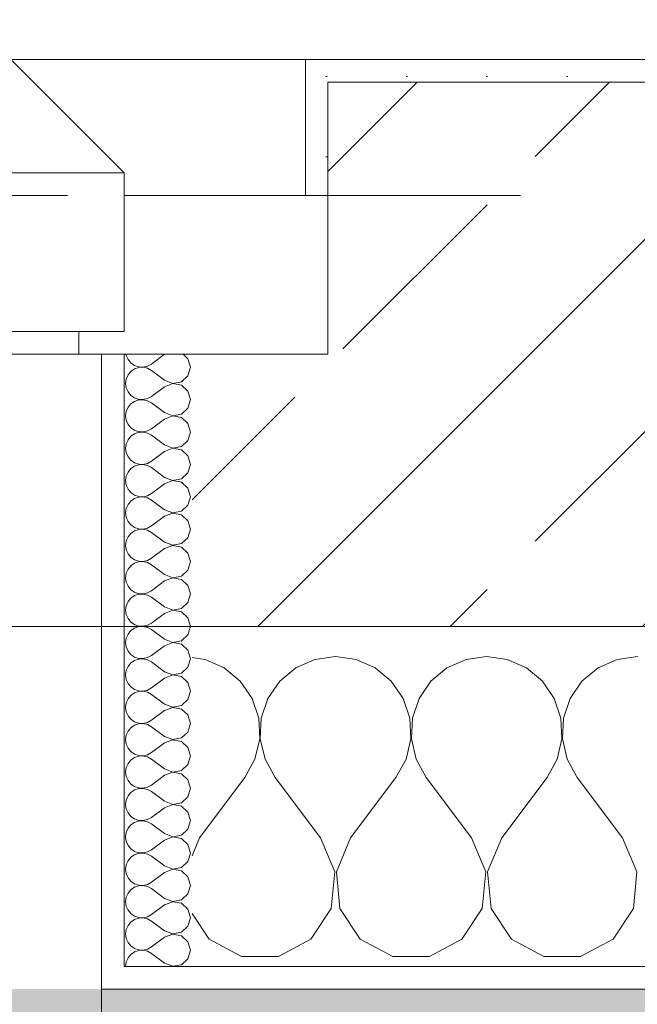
# Model space of a CAD drawing. Header units: metres. Extents: x -3.6 to 90.7, y -11.1 to 18.
# Tile 607 of 656: x 60.994 to 61.266, y -0.162 to 0.273. Entities that reach past the tile are written whole.
import ezdxf

# ---------------------------------------------------------------- set-up
doc = ezdxf.new("R2010")
doc.units = ezdxf.units.M
doc.header["$MEASUREMENT"] = 0
doc.linetypes.add('Strichlinie eng', pattern=[0.115, 0.075, -0.04])
doc.linetypes.add('Untersicht', pattern=[0.1, 0.075, -0.025])
for name, color, linetype in [('152 - Bemaßung_ Beschriftung.Ausbau', 7, 'Continuous'), ('302 - Elemente.Schraffur', 7, 'Continuous'), ('603 - Struktur.Bodenplatte_ Decke Roh', 7, 'Continuous'), ('604 - Struktur.Wand Aussen', 7, 'Continuous'), ('650 - Abdeckung.Fußboden Aufbau', 7, 'Continuous'), ('Neubau_653 - Abdeckung.TB Verkofferung', 7, 'Continuous')]:
    doc.layers.add(name, color=color, linetype=linetype)
doc.styles.add('ERSTELLTER_STIL_2', font='txt')
doc.dimstyles.new('ERSTELLTER_STIL__1', dxfattribs={"dimtxt": 0.1, "dimasz": 0.0532, "dimexe": 0.18, "dimexo": 0.0625, "dimgap": 0, "dimtad": 1, "dimzin": 0, "dimdsep": 46, "dimtxsty": 'ERSTELLTER_STIL_2', "dimblk": 'ARROWHEAD_2', "dimblk1": 'ARROWHEAD_2', "dimblk2": 'ARROWHEAD_2', "dimcen": 0.09, "dimse1": 1, "dimse2": 1, "dimclrd": 7, "dimclre": 7, "dimclrt": 7, "dimazin": 0, "dimtfac": 1, "dimtdec": 4, "dimtmove": 0, "dimatfit": 3, "dimfxl": 1, "dimtolj": 1, "dimtzin": 0, "dimarcsym": 0})
doc.dimstyles.new('ERSTELLTER_STIL__2', dxfattribs={"dimtxt": 0.1, "dimasz": 0.0532, "dimexe": 0.18, "dimexo": 0.0625, "dimgap": 0, "dimtad": 1, "dimzin": 0, "dimdsep": 46, "dimtxsty": 'ERSTELLTER_STIL_2', "dimblk": 'ARROWHEAD_2', "dimblk1": 'ARROWHEAD_2', "dimblk2": 'ARROWHEAD_2', "dimcen": 0.09, "dimse1": 1, "dimse2": 1, "dimclrd": 7, "dimclre": 7, "dimclrt": 7, "dimazin": 0, "dimtfac": 1, "dimtdec": 4, "dimtmove": 2, "dimatfit": 3, "dimfxl": 1, "dimtolj": 1, "dimtzin": 0, "dimarcsym": 0})
doc.dimstyles.new('ERSTELLTER_STIL__3', dxfattribs={"dimtxt": 0.1, "dimasz": 0.0532, "dimexe": 0.18, "dimexo": 0.0625, "dimgap": 0, "dimtad": 1, "dimtih": 1, "dimtoh": 1, "dimzin": 0, "dimdsep": 46, "dimtxsty": 'ERSTELLTER_STIL_2', "dimblk": 'ARROWHEAD_2', "dimblk1": 'ARROWHEAD_2', "dimblk2": 'ARROWHEAD_2', "dimcen": 0.09, "dimse1": 1, "dimse2": 1, "dimclrd": 7, "dimclre": 7, "dimclrt": 7, "dimazin": 0, "dimtfac": 1, "dimtdec": 4, "dimtmove": 0, "dimatfit": 3, "dimfxl": 1, "dimtolj": 1, "dimtzin": 0, "dimarcsym": 0})
pattern_1 = [(0, (0, 0), (0, 0.08660254), [0, -0.05]), (0, (0.025, 0.0433), (0, 0.08660254), [0, -0.05])]
pattern_2 = [(45, (0, 0), (-0.01767767, 0.01767767), [0, -0.025])]

# ---------------------------------------------------------------- blocks, each defined once
blk = doc.blocks.new('*X89')
at = {"layer": '604 - Struktur.Wand Aussen', "color": 7, "linetype": 'Continuous', "lineweight": 5}
for p, q in [((61.13333, -0.00833), (61.12422, -0.0096)), ((61.14244, -0.0096), (61.13333, -0.00833)), ((61.2, -0.00833), (61.19089, -0.0096)), ((61.20911, -0.0096), (61.2, -0.00833)), ((61.26667, -0.00833), (61.25756, -0.0096)), ((61.07578, -0.0096), (61.07, -0.0088)), ((61.08419, -0.01331), (61.07578, -0.0096)), ((61.12422, -0.0096), (61.11581, -0.01331)), ((61.15086, -0.01331), (61.14244, -0.0096)), ((61.19089, -0.0096), (61.18248, -0.01331)), ((61.21752, -0.01331), (61.20911, -0.0096)), ((61.25756, -0.0096), (61.24914, -0.01331)), ((61.09127, -0.01918), (61.08419, -0.01331)), ((61.11581, -0.01331), (61.10873, -0.01918)), ((61.15794, -0.01918), (61.15086, -0.01331)), ((61.18248, -0.01331), (61.17539, -0.01918)), ((61.22461, -0.01918), (61.21752, -0.01331)), ((61.24914, -0.01331), (61.24206, -0.01918)), ((61.09648, -0.02676), (61.09127, -0.01918)), ((61.10873, -0.01918), (61.10352, -0.02676)), ((61.16315, -0.02676), (61.15794, -0.01918)), ((61.17539, -0.01918), (61.17019, -0.02676)), ((61.22981, -0.02676), (61.22461, -0.01918)), ((61.24206, -0.01918), (61.23685, -0.02676)), ((61.09942, -0.03547), (61.09648, -0.02676)), ((61.10352, -0.02676), (61.10058, -0.03547)), ((61.16609, -0.03547), (61.16315, -0.02676)), ((61.17019, -0.02676), (61.16725, -0.03547)), ((61.23275, -0.03547), (61.22981, -0.02676)), ((61.23685, -0.02676), (61.23391, -0.03547)), ((61.09987, -0.04466), (61.09942, -0.03547)), ((61.10058, -0.03547), (61.10013, -0.04466)), ((61.16653, -0.04466), (61.16609, -0.03547)), ((61.16725, -0.03547), (61.1668, -0.04466)), ((61.2332, -0.04466), (61.23275, -0.03547)), ((61.23391, -0.03547), (61.23347, -0.04466)), ((61.09778, -0.05362), (61.09987, -0.04466)), ((61.10013, -0.04466), (61.10222, -0.05362)), ((61.16445, -0.05362), (61.16653, -0.04466)), ((61.1668, -0.04466), (61.16888, -0.05362)), ((61.23112, -0.05362), (61.2332, -0.04466)), ((61.23347, -0.04466), (61.23555, -0.05362)), ((61.09333, -0.06167), (61.09778, -0.05362)), ((61.10222, -0.05362), (61.10667, -0.06167)), ((61.16, -0.06167), (61.16445, -0.05362)), ((61.16888, -0.05362), (61.17333, -0.06167)), ((61.22667, -0.06167), (61.23112, -0.05362)), ((61.23555, -0.05362), (61.24, -0.06167)), ((61.07333, -0.08833), (61.09333, -0.06167)), ((61.12667, -0.08833), (61.10667, -0.06167)), ((61.14, -0.08833), (61.16, -0.06167)), ((61.19333, -0.08833), (61.17333, -0.06167)), ((61.20667, -0.08833), (61.22667, -0.06167)), ((61.26, -0.08833), (61.24, -0.06167)), ((61.07333, -0.08833), (61.07, -0.09627)), ((61.13295, -0.1033), (61.12667, -0.08833)), ((61.14, -0.08833), (61.13371, -0.1033)), ((61.19962, -0.1033), (61.19333, -0.08833)), ((61.20667, -0.08833), (61.20038, -0.1033)), ((61.26629, -0.1033), (61.26, -0.08833)), ((61.13142, -0.11947), (61.13295, -0.1033)), ((61.13371, -0.1033), (61.13525, -0.11947)), ((61.19808, -0.11947), (61.19962, -0.1033)), ((61.20038, -0.1033), (61.20192, -0.11947)), ((61.26475, -0.11947), (61.26629, -0.1033)), ((61.07, -0.1216), (61.07757, -0.13299)), ((61.12243, -0.13299), (61.13142, -0.11947)), ((61.13525, -0.11947), (61.14424, -0.13299)), ((61.1891, -0.13299), (61.19808, -0.11947)), ((61.20192, -0.11947), (61.2109, -0.13299)), ((61.25576, -0.13299), (61.26475, -0.11947)), ((61.07757, -0.13299), (61.09188, -0.14066)), ((61.10812, -0.14066), (61.12243, -0.13299)), ((61.14424, -0.13299), (61.15855, -0.14066)), ((61.17479, -0.14066), (61.1891, -0.13299)), ((61.2109, -0.13299), (61.22521, -0.14066)), ((61.24145, -0.14066), (61.25576, -0.13299)), ((61.09188, -0.14066), (61.10812, -0.14066)), ((61.15855, -0.14066), (61.17479, -0.14066)), ((61.22521, -0.14066), (61.24145, -0.14066))]:
    blk.add_line(p, q, dxfattribs=at)
blk = doc.blocks.new('*X116')
at = {"layer": '604 - Struktur.Wand Aussen', "color": 7, "linetype": 'Continuous', "lineweight": 5}
for p, q in [((61.04091, 0.125), (61.04099, 0.12448)), ((61.04099, 0.12448), (61.04178, 0.12267)), ((61.04178, 0.12267), (61.04304, 0.12116)), ((61.05786, 0.125), (61.05214, 0.12071)), ((61.06822, 0.12304), (61.06608, 0.125)), ((61.06929, 0.11929), (61.06822, 0.12304)), ((61.04304, 0.11742), (61.04178, 0.1159)), ((61.04304, 0.12116), (61.04466, 0.12004)), ((61.04466, 0.11853), (61.04304, 0.11742)), ((61.04466, 0.12004), (61.04653, 0.11941)), ((61.04653, 0.11916), (61.04466, 0.11853)), ((61.04653, 0.11941), (61.0485, 0.11931)), ((61.0485, 0.11926), (61.04653, 0.11916)), ((61.0485, 0.11931), (61.05042, 0.11976)), ((61.05042, 0.11881), (61.0485, 0.11926)), ((61.05042, 0.11976), (61.05214, 0.12071)), ((61.05214, 0.11786), (61.05042, 0.11881)), ((61.05786, 0.11357), (61.05214, 0.11786)), ((61.06822, 0.11553), (61.06929, 0.11929)), ((61.04099, 0.11409), (61.04071, 0.11214)), ((61.04178, 0.1159), (61.04099, 0.11409)), ((61.05786, 0.11357), (61.0615, 0.11217)), ((61.06534, 0.1129), (61.06822, 0.11553)), ((61.04071, 0.11214), (61.04099, 0.11019)), ((61.04099, 0.11019), (61.04178, 0.10839)), ((61.05786, 0.11071), (61.05214, 0.10643)), ((61.0615, 0.11211), (61.05786, 0.11071)), ((61.0615, 0.11217), (61.06534, 0.1129)), ((61.06534, 0.11139), (61.0615, 0.11211)), ((61.06822, 0.10876), (61.06534, 0.11139)), ((61.06929, 0.105), (61.06822, 0.10876)), ((61.04178, 0.10839), (61.04304, 0.10687)), ((61.04304, 0.10687), (61.04466, 0.10575)), ((61.04466, 0.10425), (61.04304, 0.10313)), ((61.04466, 0.10575), (61.04653, 0.10512)), ((61.04653, 0.10488), (61.04466, 0.10425)), ((61.04653, 0.10512), (61.0485, 0.10503)), ((61.0485, 0.10497), (61.04653, 0.10488)), ((61.0485, 0.10503), (61.05042, 0.10547)), ((61.05042, 0.10453), (61.0485, 0.10497)), ((61.05042, 0.10547), (61.05214, 0.10643)), ((61.05214, 0.10357), (61.05042, 0.10453)), ((61.06822, 0.10124), (61.06929, 0.105)), ((61.04178, 0.10161), (61.04099, 0.09981)), ((61.04304, 0.10313), (61.04178, 0.10161)), ((61.05786, 0.09929), (61.05214, 0.10357)), ((61.06534, 0.09861), (61.06822, 0.10124)), ((61.04099, 0.09981), (61.04071, 0.09786)), ((61.04071, 0.09786), (61.04099, 0.09591)), ((61.04099, 0.09591), (61.04178, 0.0941)), ((61.05786, 0.09643), (61.05214, 0.09214)), ((61.05786, 0.09929), (61.0615, 0.09789)), ((61.0615, 0.09783), (61.05786, 0.09643)), ((61.0615, 0.09789), (61.06534, 0.09861)), ((61.06534, 0.0971), (61.0615, 0.09783)), ((61.06822, 0.09447), (61.06534, 0.0971)), ((61.04178, 0.0941), (61.04304, 0.09258)), ((61.04304, 0.09258), (61.04466, 0.09147)), ((61.04466, 0.09147), (61.04653, 0.09084)), ((61.05042, 0.09119), (61.05214, 0.09214)), ((61.06929, 0.09071), (61.06822, 0.09447)), ((61.04178, 0.08733), (61.04099, 0.08552)), ((61.04304, 0.08884), (61.04178, 0.08733)), ((61.04466, 0.08996), (61.04304, 0.08884)), ((61.04653, 0.09059), (61.04466, 0.08996)), ((61.04653, 0.09084), (61.0485, 0.09074)), ((61.0485, 0.09069), (61.04653, 0.09059)), ((61.0485, 0.09074), (61.05042, 0.09119)), ((61.05042, 0.09024), (61.0485, 0.09069)), ((61.05214, 0.08929), (61.05042, 0.09024)), ((61.05786, 0.085), (61.05214, 0.08929)), ((61.06534, 0.08433), (61.06822, 0.08696)), ((61.06822, 0.08696), (61.06929, 0.09071)), ((61.04099, 0.08552), (61.04071, 0.08357)), ((61.04071, 0.08357), (61.04099, 0.08162)), ((61.05786, 0.085), (61.0615, 0.0836)), ((61.0615, 0.08354), (61.05786, 0.08214)), ((61.0615, 0.0836), (61.06534, 0.08433)), ((61.06534, 0.08282), (61.0615, 0.08354)), ((61.06822, 0.08018), (61.06534, 0.08282)), ((61.04099, 0.08162), (61.04178, 0.07982)), ((61.04178, 0.07982), (61.04304, 0.0783)), ((61.04304, 0.0783), (61.04466, 0.07718)), ((61.05786, 0.08214), (61.05214, 0.07786)), ((61.06929, 0.07643), (61.06822, 0.08018)), ((61.04304, 0.07456), (61.04178, 0.07304)), ((61.04466, 0.07567), (61.04304, 0.07456)), ((61.04466, 0.07718), (61.04653, 0.07655)), ((61.04653, 0.0763), (61.04466, 0.07567)), ((61.04653, 0.07655), (61.0485, 0.07646)), ((61.0485, 0.0764), (61.04653, 0.0763)), ((61.0485, 0.07646), (61.05042, 0.0769)), ((61.05042, 0.07595), (61.0485, 0.0764)), ((61.05042, 0.0769), (61.05214, 0.07786)), ((61.05214, 0.075), (61.05042, 0.07595)), ((61.05786, 0.07071), (61.05214, 0.075)), ((61.06822, 0.07267), (61.06929, 0.07643)), ((61.04099, 0.07124), (61.04071, 0.06929)), ((61.04178, 0.07304), (61.04099, 0.07124)), ((61.05786, 0.07071), (61.0615, 0.06931)), ((61.0615, 0.06931), (61.06534, 0.07004)), ((61.06534, 0.07004), (61.06822, 0.07267)), ((61.04071, 0.06929), (61.04099, 0.06733)), ((61.04099, 0.06733), (61.04178, 0.06553)), ((61.04178, 0.06553), (61.04304, 0.06401)), ((61.05786, 0.06786), (61.05214, 0.06357)), ((61.0615, 0.06926), (61.05786, 0.06786)), ((61.06534, 0.06853), (61.0615, 0.06926)), ((61.06822, 0.0659), (61.06534, 0.06853)), ((61.06929, 0.06214), (61.06822, 0.0659)), ((61.04304, 0.06401), (61.04466, 0.0629)), ((61.04466, 0.06139), (61.04304, 0.06027)), ((61.04466, 0.0629), (61.04653, 0.06227)), ((61.04653, 0.06202), (61.04466, 0.06139)), ((61.04653, 0.06227), (61.0485, 0.06217)), ((61.0485, 0.06211), (61.04653, 0.06202)), ((61.0485, 0.06217), (61.05042, 0.06262)), ((61.05042, 0.06167), (61.0485, 0.06211)), ((61.05042, 0.06262), (61.05214, 0.06357)), ((61.05214, 0.06071), (61.05042, 0.06167)), ((61.06822, 0.05839), (61.06929, 0.06214)), ((61.04099, 0.05695), (61.04071, 0.055)), ((61.04178, 0.05876), (61.04099, 0.05695)), ((61.04304, 0.06027), (61.04178, 0.05876)), ((61.05786, 0.05643), (61.05214, 0.06071)), ((61.06534, 0.05575), (61.06822, 0.05839)), ((61.04071, 0.055), (61.04099, 0.05305)), ((61.04099, 0.05305), (61.04178, 0.05124)), ((61.05786, 0.05357), (61.05214, 0.04929)), ((61.05786, 0.05643), (61.0615, 0.05503)), ((61.0615, 0.05497), (61.05786, 0.05357)), ((61.0615, 0.05503), (61.06534, 0.05575)), ((61.06534, 0.05425), (61.0615, 0.05497)), ((61.06822, 0.05161), (61.06534, 0.05425)), ((61.04178, 0.05124), (61.04304, 0.04973)), ((61.04304, 0.04973), (61.04466, 0.04861)), ((61.04466, 0.04861), (61.04653, 0.04798)), ((61.04653, 0.04798), (61.0485, 0.04789)), ((61.0485, 0.04783), (61.04653, 0.04773)), ((61.0485, 0.04789), (61.05042, 0.04833)), ((61.05042, 0.04738), (61.0485, 0.04783)), ((61.05042, 0.04833), (61.05214, 0.04929)), ((61.06929, 0.04786), (61.06822, 0.05161)), ((61.06822, 0.0441), (61.06929, 0.04786)), ((61.04178, 0.04447), (61.04099, 0.04267)), ((61.04304, 0.04599), (61.04178, 0.04447)), ((61.04466, 0.0471), (61.04304, 0.04599)), ((61.04653, 0.04773), (61.04466, 0.0471)), ((61.05214, 0.04643), (61.05042, 0.04738)), ((61.05786, 0.04214), (61.05214, 0.04643)), ((61.06534, 0.04147), (61.06822, 0.0441)), ((61.04099, 0.04267), (61.04071, 0.04071)), ((61.04071, 0.04071), (61.04099, 0.03876)), ((61.05786, 0.03929), (61.05214, 0.035)), ((61.05786, 0.04214), (61.0615, 0.04074)), ((61.0615, 0.04069), (61.05786, 0.03929)), ((61.0615, 0.04074), (61.06534, 0.04147)), ((61.06534, 0.03996), (61.0615, 0.04069)), ((61.06822, 0.03733), (61.06534, 0.03996)), ((61.04099, 0.03876), (61.04178, 0.03696)), ((61.04178, 0.03696), (61.04304, 0.03544)), ((61.04304, 0.03544), (61.04466, 0.03433)), ((61.05042, 0.03405), (61.05214, 0.035)), ((61.06929, 0.03357), (61.06822, 0.03733)), ((61.04304, 0.0317), (61.04178, 0.03018)), ((61.04466, 0.03282), (61.04304, 0.0317)), ((61.04466, 0.03433), (61.04653, 0.0337)), ((61.04653, 0.03345), (61.04466, 0.03282)), ((61.04653, 0.0337), (61.0485, 0.0336)), ((61.0485, 0.03354), (61.04653, 0.03345)), ((61.0485, 0.0336), (61.05042, 0.03405)), ((61.05042, 0.0331), (61.0485, 0.03354)), ((61.05214, 0.03214), (61.05042, 0.0331)), ((61.05786, 0.02786), (61.05214, 0.03214)), ((61.06822, 0.02982), (61.06929, 0.03357)), ((61.04099, 0.02838), (61.04071, 0.02643)), ((61.04071, 0.02643), (61.04099, 0.02448)), ((61.04178, 0.03018), (61.04099, 0.02838)), ((61.05786, 0.02786), (61.0615, 0.02646)), ((61.0615, 0.0264), (61.05786, 0.025)), ((61.0615, 0.02646), (61.06534, 0.02718)), ((61.06534, 0.02567), (61.0615, 0.0264)), ((61.06534, 0.02718), (61.06822, 0.02982)), ((61.04099, 0.02448), (61.04178, 0.02267)), ((61.04178, 0.02267), (61.04304, 0.02116)), ((61.05786, 0.025), (61.05214, 0.02071)), ((61.06822, 0.02304), (61.06534, 0.02567)), ((61.06929, 0.01929), (61.06822, 0.02304)), ((61.04304, 0.01742), (61.04178, 0.0159)), ((61.04304, 0.02116), (61.04466, 0.02004)), ((61.04466, 0.01853), (61.04304, 0.01742)), ((61.04466, 0.02004), (61.04653, 0.01941)), ((61.04653, 0.01916), (61.04466, 0.01853)), ((61.04653, 0.01941), (61.0485, 0.01931)), ((61.0485, 0.01926), (61.04653, 0.01916)), ((61.0485, 0.01931), (61.05042, 0.01976)), ((61.05042, 0.01881), (61.0485, 0.01926)), ((61.05042, 0.01976), (61.05214, 0.02071)), ((61.05214, 0.01786), (61.05042, 0.01881)), ((61.05786, 0.01357), (61.05214, 0.01786)), ((61.06822, 0.01553), (61.06929, 0.01929)), ((61.04099, 0.01409), (61.04071, 0.01214)), ((61.04178, 0.0159), (61.04099, 0.01409)), ((61.05786, 0.01357), (61.0615, 0.01217)), ((61.06534, 0.0129), (61.06822, 0.01553)), ((61.04071, 0.01214), (61.04099, 0.01019)), ((61.04099, 0.01019), (61.04178, 0.00839)), ((61.05786, 0.01071), (61.05214, 0.00643)), ((61.0615, 0.01211), (61.05786, 0.01071)), ((61.0615, 0.01217), (61.06534, 0.0129)), ((61.06534, 0.01139), (61.0615, 0.01211)), ((61.06822, 0.00876), (61.06534, 0.01139)), ((61.06929, 0.005), (61.06822, 0.00876)), ((61.04178, 0.00839), (61.04304, 0.00687)), ((61.04304, 0.00687), (61.04466, 0.00575)), ((61.04466, 0.00575), (61.04653, 0.00512)), ((61.04653, 0.00488), (61.04466, 0.00425)), ((61.04653, 0.00512), (61.0485, 0.00503)), ((61.0485, 0.00497), (61.04653, 0.00488)), ((61.0485, 0.00503), (61.05042, 0.00547)), ((61.05042, 0.00453), (61.0485, 0.00497)), ((61.05042, 0.00547), (61.05214, 0.00643)), ((61.05214, 0.00357), (61.05042, 0.00453)), ((61.06822, 0.00124), (61.06929, 0.005)), ((61.04178, 0.00161), (61.04099, -0.00019)), ((61.04304, 0.00313), (61.04178, 0.00161)), ((61.04466, 0.00425), (61.04304, 0.00313)), ((61.05786, -0.00071), (61.05214, 0.00357)), ((61.06534, -0.00139), (61.06822, 0.00124)), ((61.04099, -0.00019), (61.04071, -0.00214)), ((61.04071, -0.00214), (61.04099, -0.00409)), ((61.04099, -0.00409), (61.04178, -0.0059)), ((61.05786, -0.00357), (61.05214, -0.00786)), ((61.05786, -0.00071), (61.0615, -0.00211)), ((61.0615, -0.00217), (61.05786, -0.00357)), ((61.0615, -0.00211), (61.06534, -0.00139)), ((61.06534, -0.0029), (61.0615, -0.00217)), ((61.06822, -0.00553), (61.06534, -0.0029)), ((61.04178, -0.0059), (61.04304, -0.00742)), ((61.04304, -0.00742), (61.04466, -0.00853)), ((61.04466, -0.00853), (61.04653, -0.00916)), ((61.05042, -0.00881), (61.05214, -0.00786)), ((61.06929, -0.00929), (61.06822, -0.00553)), ((61.04178, -0.01267), (61.04099, -0.01448)), ((61.04304, -0.01116), (61.04178, -0.01267)), ((61.04466, -0.01004), (61.04304, -0.01116)), ((61.04653, -0.00941), (61.04466, -0.01004)), ((61.04653, -0.00916), (61.0485, -0.00926)), ((61.0485, -0.00931), (61.04653, -0.00941)), ((61.0485, -0.00926), (61.05042, -0.00881)), ((61.05042, -0.00976), (61.0485, -0.00931)), ((61.05214, -0.01071), (61.05042, -0.00976)), ((61.05786, -0.015), (61.05214, -0.01071)), ((61.06822, -0.01304), (61.06929, -0.00929)), ((61.04099, -0.01448), (61.04071, -0.01643)), ((61.04071, -0.01643), (61.04099, -0.01838)), ((61.05786, -0.015), (61.0615, -0.0164)), ((61.0615, -0.01646), (61.05786, -0.01786)), ((61.0615, -0.0164), (61.06534, -0.01567)), ((61.06534, -0.01718), (61.0615, -0.01646)), ((61.06534, -0.01567), (61.06822, -0.01304)), ((61.06822, -0.01982), (61.06534, -0.01718)), ((61.04099, -0.01838), (61.04178, -0.02018)), ((61.04178, -0.02018), (61.04304, -0.0217)), ((61.04304, -0.0217), (61.04466, -0.02282)), ((61.05786, -0.01786), (61.05214, -0.02214)), ((61.06929, -0.02357), (61.06822, -0.01982)), ((61.04304, -0.02544), (61.04178, -0.02696)), ((61.04466, -0.02433), (61.04304, -0.02544)), ((61.04466, -0.02282), (61.04653, -0.02345)), ((61.04653, -0.0237), (61.04466, -0.02433)), ((61.04653, -0.02345), (61.0485, -0.02354)), ((61.0485, -0.0236), (61.04653, -0.0237)), ((61.0485, -0.02354), (61.05042, -0.0231)), ((61.05042, -0.02405), (61.0485, -0.0236)), ((61.05042, -0.0231), (61.05214, -0.02214)), ((61.05214, -0.025), (61.05042, -0.02405)), ((61.05786, -0.02929), (61.05214, -0.025)), ((61.06822, -0.02733), (61.06929, -0.02357)), ((61.04099, -0.02876), (61.04071, -0.03071)), ((61.04178, -0.02696), (61.04099, -0.02876)), ((61.05786, -0.02929), (61.0615, -0.03069)), ((61.0615, -0.03069), (61.06534, -0.02996)), ((61.06534, -0.02996), (61.06822, -0.02733)), ((61.04071, -0.03071), (61.04099, -0.03267)), ((61.04099, -0.03267), (61.04178, -0.03447)), ((61.04178, -0.03447), (61.04304, -0.03599)), ((61.05786, -0.03214), (61.05214, -0.03643)), ((61.0615, -0.03074), (61.05786, -0.03214)), ((61.06534, -0.03147), (61.0615, -0.03074)), ((61.06822, -0.0341), (61.06534, -0.03147)), ((61.06929, -0.03786), (61.06822, -0.0341)), ((61.04304, -0.03599), (61.04466, -0.0371)), ((61.04466, -0.03861), (61.04304, -0.03973)), ((61.04466, -0.0371), (61.04653, -0.03773)), ((61.04653, -0.03798), (61.04466, -0.03861)), ((61.04653, -0.03773), (61.0485, -0.03783)), ((61.0485, -0.03789), (61.04653, -0.03798)), ((61.0485, -0.03783), (61.05042, -0.03738)), ((61.05042, -0.03833), (61.0485, -0.03789)), ((61.05042, -0.03738), (61.05214, -0.03643)), ((61.05214, -0.03929), (61.05042, -0.03833)), ((61.06822, -0.04161), (61.06929, -0.03786)), ((61.04099, -0.04305), (61.04071, -0.045)), ((61.04178, -0.04124), (61.04099, -0.04305)), ((61.04304, -0.03973), (61.04178, -0.04124)), ((61.05786, -0.04357), (61.05214, -0.03929)), ((61.06534, -0.04425), (61.06822, -0.04161)), ((61.04071, -0.045), (61.04099, -0.04695)), ((61.04099, -0.04695), (61.04178, -0.04876)), ((61.05786, -0.04643), (61.05214, -0.05071)), ((61.05786, -0.04357), (61.0615, -0.04497)), ((61.0615, -0.04503), (61.05786, -0.04643)), ((61.0615, -0.04497), (61.06534, -0.04425)), ((61.06534, -0.04575), (61.0615, -0.04503)), ((61.06822, -0.04839), (61.06534, -0.04575)), ((61.04178, -0.04876), (61.04304, -0.05027)), ((61.04304, -0.05027), (61.04466, -0.05139)), ((61.04466, -0.05139), (61.04653, -0.05202)), ((61.04653, -0.05202), (61.0485, -0.05211)), ((61.0485, -0.05211), (61.05042, -0.05167)), ((61.05042, -0.05167), (61.05214, -0.05071)), ((61.06929, -0.05214), (61.06822, -0.04839)), ((61.04178, -0.05553), (61.04099, -0.05733)), ((61.04304, -0.05401), (61.04178, -0.05553)), ((61.04466, -0.0529), (61.04304, -0.05401)), ((61.04653, -0.05227), (61.04466, -0.0529)), ((61.0485, -0.05217), (61.04653, -0.05227)), ((61.05042, -0.05262), (61.0485, -0.05217)), ((61.05214, -0.05357), (61.05042, -0.05262)), ((61.05786, -0.05786), (61.05214, -0.05357)), ((61.06534, -0.05853), (61.06822, -0.0559)), ((61.06822, -0.0559), (61.06929, -0.05214)), ((61.04099, -0.05733), (61.04071, -0.05929)), ((61.04071, -0.05929), (61.04099, -0.06124)), ((61.05786, -0.06071), (61.05214, -0.065)), ((61.05786, -0.05786), (61.0615, -0.05926)), ((61.0615, -0.05931), (61.05786, -0.06071)), ((61.0615, -0.05926), (61.06534, -0.05853)), ((61.06534, -0.06004), (61.0615, -0.05931)), ((61.06822, -0.06267), (61.06534, -0.06004)), ((61.04099, -0.06124), (61.04178, -0.06304)), ((61.04178, -0.06304), (61.04304, -0.06456)), ((61.04304, -0.06456), (61.04466, -0.06567)), ((61.05042, -0.06595), (61.05214, -0.065)), ((61.06929, -0.06643), (61.06822, -0.06267)), ((61.04304, -0.0683), (61.04178, -0.06982)), ((61.04466, -0.06718), (61.04304, -0.0683)), ((61.04466, -0.06567), (61.04653, -0.0663)), ((61.04653, -0.06655), (61.04466, -0.06718)), ((61.04653, -0.0663), (61.0485, -0.0664)), ((61.0485, -0.06646), (61.04653, -0.06655)), ((61.0485, -0.0664), (61.05042, -0.06595)), ((61.05042, -0.0669), (61.0485, -0.06646)), ((61.05214, -0.06786), (61.05042, -0.0669)), ((61.05786, -0.07214), (61.05214, -0.06786)), ((61.06822, -0.07018), (61.06929, -0.06643)), ((61.04099, -0.07162), (61.04071, -0.07357)), ((61.04071, -0.07357), (61.04099, -0.07552)), ((61.04178, -0.06982), (61.04099, -0.07162)), ((61.05786, -0.07214), (61.0615, -0.07354)), ((61.0615, -0.0736), (61.05786, -0.075)), ((61.0615, -0.07354), (61.06534, -0.07282)), ((61.06534, -0.07433), (61.0615, -0.0736)), ((61.06534, -0.07282), (61.06822, -0.07018)), ((61.04099, -0.07552), (61.04178, -0.07733)), ((61.04178, -0.07733), (61.04304, -0.07884)), ((61.05786, -0.075), (61.05214, -0.07929)), ((61.06822, -0.07696), (61.06534, -0.07433)), ((61.06929, -0.08071), (61.06822, -0.07696)), ((61.04304, -0.07884), (61.04466, -0.07996)), ((61.04466, -0.08147), (61.04304, -0.08258)), ((61.04466, -0.07996), (61.04653, -0.08059)), ((61.04653, -0.08084), (61.04466, -0.08147)), ((61.04653, -0.08059), (61.0485, -0.08069)), ((61.0485, -0.08074), (61.04653, -0.08084)), ((61.0485, -0.08069), (61.05042, -0.08024)), ((61.05042, -0.08119), (61.0485, -0.08074)), ((61.05042, -0.08024), (61.05214, -0.07929)), ((61.05214, -0.08214), (61.05042, -0.08119)), ((61.05786, -0.08643), (61.05214, -0.08214)), ((61.06822, -0.08447), (61.06929, -0.08071)), ((61.04099, -0.08591), (61.04071, -0.08786)), ((61.04178, -0.0841), (61.04099, -0.08591)), ((61.04304, -0.08258), (61.04178, -0.0841)), ((61.05786, -0.08643), (61.0615, -0.08783)), ((61.06534, -0.0871), (61.06822, -0.08447)), ((61.04071, -0.08786), (61.04099, -0.08981)), ((61.04099, -0.08981), (61.04178, -0.09161)), ((61.05786, -0.08929), (61.05214, -0.09357)), ((61.0615, -0.08789), (61.05786, -0.08929)), ((61.0615, -0.08783), (61.06534, -0.0871)), ((61.06534, -0.08861), (61.0615, -0.08789)), ((61.06822, -0.09124), (61.06534, -0.08861)), ((61.04178, -0.09161), (61.04304, -0.09313)), ((61.04304, -0.09313), (61.04466, -0.09425)), ((61.04466, -0.09425), (61.04653, -0.09488)), ((61.04653, -0.09512), (61.04466, -0.09575)), ((61.04653, -0.09488), (61.0485, -0.09497)), ((61.0485, -0.09503), (61.04653, -0.09512)), ((61.0485, -0.09497), (61.05042, -0.09453)), ((61.05042, -0.09547), (61.0485, -0.09503)), ((61.05042, -0.09453), (61.05214, -0.09357)), ((61.05214, -0.09643), (61.05042, -0.09547)), ((61.06929, -0.095), (61.06822, -0.09124)), ((61.06822, -0.09876), (61.06929, -0.095)), ((61.04178, -0.09839), (61.04099, -0.10019)), ((61.04304, -0.09687), (61.04178, -0.09839)), ((61.04466, -0.09575), (61.04304, -0.09687)), ((61.05786, -0.10071), (61.05214, -0.09643)), ((61.06534, -0.10139), (61.06822, -0.09876)), ((61.04099, -0.10019), (61.04071, -0.10214)), ((61.04071, -0.10214), (61.04099, -0.10409)), ((61.04099, -0.10409), (61.04178, -0.1059)), ((61.05786, -0.10357), (61.05214, -0.10786)), ((61.05786, -0.10071), (61.0615, -0.10211)), ((61.0615, -0.10217), (61.05786, -0.10357)), ((61.0615, -0.10211), (61.06534, -0.10139)), ((61.06534, -0.1029), (61.0615, -0.10217)), ((61.06822, -0.10553), (61.06534, -0.1029)), ((61.04178, -0.1059), (61.04304, -0.10742)), ((61.04304, -0.10742), (61.04466, -0.10853)), ((61.04466, -0.10853), (61.04653, -0.10916)), ((61.05042, -0.10881), (61.05214, -0.10786)), ((61.06929, -0.10929), (61.06822, -0.10553)), ((61.04178, -0.11267), (61.04099, -0.11448)), ((61.04304, -0.11116), (61.04178, -0.11267)), ((61.04466, -0.11004), (61.04304, -0.11116)), ((61.04653, -0.10941), (61.04466, -0.11004)), ((61.04653, -0.10916), (61.0485, -0.10926)), ((61.0485, -0.10931), (61.04653, -0.10941)), ((61.0485, -0.10926), (61.05042, -0.10881)), ((61.05042, -0.10976), (61.0485, -0.10931)), ((61.05214, -0.11071), (61.05042, -0.10976)), ((61.05786, -0.115), (61.05214, -0.11071)), ((61.06822, -0.11304), (61.06929, -0.10929)), ((61.04099, -0.11448), (61.04071, -0.11643)), ((61.04071, -0.11643), (61.04099, -0.11838)), ((61.05786, -0.115), (61.0615, -0.1164)), ((61.0615, -0.11646), (61.05786, -0.11786)), ((61.0615, -0.1164), (61.06534, -0.11567)), ((61.06534, -0.11718), (61.0615, -0.11646)), ((61.06534, -0.11567), (61.06822, -0.11304)), ((61.06822, -0.11982), (61.06534, -0.11718)), ((61.04099, -0.11838), (61.04178, -0.12018)), ((61.04178, -0.12018), (61.04304, -0.1217)), ((61.05786, -0.11786), (61.05214, -0.12214)), ((61.06929, -0.12357), (61.06822, -0.11982)), ((61.04304, -0.12544), (61.04178, -0.12696)), ((61.04304, -0.1217), (61.04466, -0.12282)), ((61.04466, -0.12433), (61.04304, -0.12544)), ((61.04466, -0.12282), (61.04653, -0.12345)), ((61.04653, -0.1237), (61.04466, -0.12433)), ((61.04653, -0.12345), (61.0485, -0.12354)), ((61.0485, -0.1236), (61.04653, -0.1237)), ((61.0485, -0.12354), (61.05042, -0.1231)), ((61.05042, -0.12405), (61.0485, -0.1236)), ((61.05042, -0.1231), (61.05214, -0.12214)), ((61.05214, -0.125), (61.05042, -0.12405)), ((61.05786, -0.12929), (61.05214, -0.125)), ((61.06822, -0.12733), (61.06929, -0.12357)), ((61.04099, -0.12876), (61.04071, -0.13071)), ((61.04178, -0.12696), (61.04099, -0.12876)), ((61.05786, -0.12929), (61.0615, -0.13069)), ((61.0615, -0.13069), (61.06534, -0.12996)), ((61.06534, -0.12996), (61.06822, -0.12733)), ((61.04071, -0.13071), (61.04099, -0.13267)), ((61.04099, -0.13267), (61.04178, -0.13447)), ((61.04178, -0.13447), (61.04304, -0.13599)), ((61.05786, -0.13214), (61.05214, -0.13643)), ((61.0615, -0.13074), (61.05786, -0.13214)), ((61.06534, -0.13147), (61.0615, -0.13074)), ((61.06822, -0.1341), (61.06534, -0.13147)), ((61.06929, -0.13786), (61.06822, -0.1341)), ((61.04304, -0.13599), (61.04466, -0.1371)), ((61.04466, -0.13861), (61.04304, -0.13973)), ((61.04466, -0.1371), (61.04653, -0.13773)), ((61.04653, -0.13798), (61.04466, -0.13861)), ((61.04653, -0.13773), (61.0485, -0.13783)), ((61.0485, -0.13789), (61.04653, -0.13798)), ((61.0485, -0.13783), (61.05042, -0.13738)), ((61.05042, -0.13833), (61.0485, -0.13789)), ((61.05042, -0.13738), (61.05214, -0.13643)), ((61.05214, -0.13929), (61.05042, -0.13833)), ((61.06822, -0.14161), (61.06929, -0.13786)), ((61.04099, -0.14305), (61.04071, -0.145)), ((61.04178, -0.14124), (61.04099, -0.14305)), ((61.04304, -0.13973), (61.04178, -0.14124)), ((61.05786, -0.14357), (61.05214, -0.13929)), ((61.06534, -0.14425), (61.06822, -0.14161)), ((61.05786, -0.14357), (61.0615, -0.14497)), ((61.0615, -0.14497), (61.06534, -0.14425))]:
    blk.add_line(p, q, dxfattribs=at)
blk = doc.blocks.new('*D352')
at = {"layer": '152 - Bemaßung_ Beschriftung.Ausbau', "color": 7, "linetype": 'Continuous', "lineweight": 5}
for p, q in [((-1.71, 0.02521), (-1.64, -0.01521)), ((-1.675, -0.145), (-1.675, 0.005)), ((-1.71, -0.12479), (-1.64, -0.16521)), ((-1.6225, -0.145), (-1.7275, -0.145)), ((-1.675, -0.17923), (-1.675, -0.145))]:
    blk.add_line(p, q, dxfattribs=at)
at = {"layer": '152 - Bemaßung_ Beschriftung.Ausbau', "color": 7, "lineweight": 5, "insert": (-1.68664, -0.14589), "char_height": 0.1, "attachment_point": 7, "rotation": 90, "style": 'ERSTELLTER_STIL_2'}
blk.add_mtext('\\A1;{\\pql;\\fArial|b0|i0|c0|p38;15}', dxfattribs=at)
blk = doc.blocks.new('ARROWHEAD_2')
at = {"color": 0, "linetype": 'Continuous', "lineweight": 0}
for p, q in [((-0.3781, -0.655), (0.3781, 0.655)), ((0, 0), (-1, 0))]:
    blk.add_line(p, q, dxfattribs=at)
blk = doc.blocks.new('*D353')
at = {"layer": '152 - Bemaßung_ Beschriftung.Ausbau', "color": 7, "linetype": 'Continuous', "lineweight": 5}
for p, q in [((-1.71, 0.02521), (-1.64, -0.01521)), ((-1.675, -0.145), (-1.675, 0.005))]:
    blk.add_line(p, q, dxfattribs=at)
blk = doc.blocks.new('*D362')
at = {"layer": '152 - Bemaßung_ Beschriftung.Ausbau', "color": 7, "linetype": 'Continuous', "lineweight": 5}
for p, q in [((-2.21, 0.02521), (-2.14, -0.01521)), ((-2.175, -0.145), (-2.175, 0.005)), ((-2.21, -0.12479), (-2.14, -0.16521)), ((-2.1225, -0.145), (-2.2275, -0.145)), ((-2.175, -0.17923), (-2.175, -0.145))]:
    blk.add_line(p, q, dxfattribs=at)
at = {"layer": '152 - Bemaßung_ Beschriftung.Ausbau', "color": 7, "lineweight": 5, "insert": (-2.1845, -0.14511), "char_height": 0.1, "attachment_point": 7, "rotation": 90, "style": 'ERSTELLTER_STIL_2'}
blk.add_mtext('\\A1;{\\pql;\\fArial|b0|i0|c0|p38;15}', dxfattribs=at)
blk = doc.blocks.new('*D363')
at = {"layer": '152 - Bemaßung_ Beschriftung.Ausbau', "color": 7, "linetype": 'Continuous', "lineweight": 5}
for p, q in [((-2.21, 0.27019), (-2.14, 0.22978)), ((-2.14, 0.22479), (-2.21, 0.26521)), ((-2.1225, 0.245), (-2.2275, 0.245)), ((-2.175, 0.005), (-2.175, 0.245)), ((-2.21, 0.02521), (-2.14, -0.01521)), ((-2.1225, 0.005), (-2.2275, 0.005)), ((-2.175, -0.145), (-2.175, 0.005))]:
    blk.add_line(p, q, dxfattribs=at)
at = {"layer": '152 - Bemaßung_ Beschriftung.Ausbau', "color": 7, "lineweight": 5, "insert": (-2.195, 0.04911), "char_height": 0.1, "attachment_point": 7, "rotation": 90, "style": 'ERSTELLTER_STIL_2'}
blk.add_mtext('\\A1;{\\pql;\\fArial|b0|i0|c0|p38;24}', dxfattribs=at)
blk = doc.blocks.new('*D412')
at = {"layer": '152 - Bemaßung_ Beschriftung.Ausbau', "color": 7, "linetype": 'Continuous', "lineweight": 5}
for p, q in [((58.73, -4.1125), (58.73, -4.0075)), ((61.13, -4.1125), (61.13, -4.0075)), ((58.75021, -4.025), (58.70979, -4.095)), ((61.15021, -4.025), (61.10979, -4.095)), ((58.73, -4.06), (61.13, -4.06))]:
    blk.add_line(p, q, dxfattribs=at)
at = {"layer": '152 - Bemaßung_ Beschriftung.Ausbau', "color": 7, "lineweight": 5, "char_height": 0.1, "attachment_point": 7, "style": 'ERSTELLTER_STIL_2'}
for s, insert in [('\\A1;{\\pql;\\fArial|b0|i0|c0|p38;2,40}', (59.79697, -4.04)), ('\\A1;{\\pql;\\fArial|b0|i0|c0|p38;2,01}', (59.79697, -4.18))]:
    blk.add_mtext(s, dxfattribs=dict(at, insert=insert))
blk = doc.blocks.new('*D413')
at = {"layer": '152 - Bemaßung_ Beschriftung.Ausbau', "color": 7, "linetype": 'Continuous', "lineweight": 5}
for p, q in [((61.13, -4.1125), (61.13, -4.0075)), ((62.27503, -4.1125), (62.27503, -4.0075)), ((61.15021, -4.025), (61.10979, -4.095)), ((62.29523, -4.025), (62.25482, -4.095)), ((61.13, -4.06), (62.27503, -4.06))]:
    blk.add_line(p, q, dxfattribs=at)
at = {"layer": '152 - Bemaßung_ Beschriftung.Ausbau', "color": 7, "lineweight": 5, "insert": (61.54444, -4.05941), "char_height": 0.1, "attachment_point": 7, "style": 'ERSTELLTER_STIL_2'}
blk.add_mtext('\\A1;{\\pql;\\fArial|b0|i0|c0|p38;1,14\\fArial|b0|i0|c0|p38;\\A1{\\H.66x;\\S5^  ;}}', dxfattribs=at)
blk = doc.blocks.new('*D450')
at = {"layer": '152 - Bemaßung_ Beschriftung.Ausbau', "color": 7, "linetype": 'Continuous', "lineweight": 5}
for p, q in [((58.20497, -4.6125), (58.20497, -4.5075)), ((62.03503, -4.6125), (62.03503, -4.5075)), ((58.22518, -4.525), (58.18477, -4.595)), ((62.05523, -4.525), (62.01482, -4.595)), ((58.20497, -4.56), (62.03503, -4.56))]:
    blk.add_line(p, q, dxfattribs=at)
at = {"layer": '152 - Bemaßung_ Beschriftung.Ausbau', "color": 7, "lineweight": 5, "insert": (59.93689, -4.55941), "char_height": 0.1, "attachment_point": 7, "style": 'ERSTELLTER_STIL_2'}
blk.add_mtext('\\A1;{\\pql;\\fArial|b0|i0|c0|p38;3,83\\fArial|b0|i0|c0|p38;\\A1{\\H.66x;\\S01^  ;}}', dxfattribs=at)
blk = doc.blocks.new('*D489')
at = {"layer": '152 - Bemaßung_ Beschriftung.Ausbau', "color": 7, "linetype": 'Continuous', "lineweight": 5}
for p, q in [((58.27999, -5.1125), (58.27999, -5.0075)), ((61.57999, -5.1125), (61.57999, -5.0075)), ((58.3002, -5.025), (58.25978, -5.095)), ((61.6002, -5.025), (61.55978, -5.095)), ((58.27999, -5.06), (61.57999, -5.06))]:
    blk.add_line(p, q, dxfattribs=at)
at = {"layer": '152 - Bemaßung_ Beschriftung.Ausbau', "color": 7, "lineweight": 5, "insert": (59.79696, -5.04), "char_height": 0.1, "attachment_point": 7, "style": 'ERSTELLTER_STIL_2'}
blk.add_mtext('\\A1;{\\pql;\\fArial|b0|i0|c0|p38;3,30}', dxfattribs=at)
blk = doc.blocks.new('*D494')
at = {"layer": '152 - Bemaßung_ Beschriftung.Ausbau', "color": 7, "linetype": 'Continuous', "lineweight": 5}
for p, q in [((-0.165, -5.6125), (-0.165, -5.5075)), ((62.42503, -5.6125), (62.42503, -5.5075)), ((-0.14479, -5.525), (-0.18521, -5.595)), ((62.40482, -5.595), (62.44523, -5.525)), ((-0.19923, -5.56), (-0.165, -5.56)), ((-0.165, -5.56), (62.42503, -5.56)), ((62.42503, -5.56), (62.45926, -5.56))]:
    blk.add_line(p, q, dxfattribs=at)
at = {"layer": '152 - Bemaßung_ Beschriftung.Ausbau', "color": 7, "lineweight": 5, "insert": (30.95904, -5.54), "char_height": 0.1, "attachment_point": 7, "style": 'ERSTELLTER_STIL_2'}
blk.add_mtext('\\A1;{\\pql;\\fArial|b0|i0|c0|p38;62,59}', dxfattribs=at)
blk = doc.blocks.new('*D503')
at = {"layer": '152 - Bemaßung_ Beschriftung.Ausbau', "color": 7, "linetype": 'Continuous', "lineweight": 5}
for p, q in [((63.90003, 5.82521), (63.97003, 5.78479)), ((63.98753, 5.805), (63.88253, 5.805)), ((63.93503, 0.245), (63.93503, 5.805)), ((63.90003, 0.26521), (63.97003, 0.22479)), ((63.98753, 0.245), (63.88253, 0.245)), ((63.93503, 0.005), (63.93503, 0.245))]:
    blk.add_line(p, q, dxfattribs=at)
at = {"layer": '152 - Bemaßung_ Beschriftung.Ausbau', "color": 7, "lineweight": 5, "char_height": 0.1, "attachment_point": 7, "rotation": 90, "style": 'ERSTELLTER_STIL_2'}
for s, insert in [('\\A1;{\\pql;\\fArial|b0|i0|c0|p38;12}', (63.91502, 5.633)), ('\\A1;{\\pql;\\fArial|b0|i0|c0|p38;5,56}', (63.91502, 2.81608))]:
    blk.add_mtext(s, dxfattribs=dict(at, insert=insert))

msp = doc.modelspace()

# ---------------------------------------------------------------- hatches: boundary and pattern name
at = {"layer": '302 - Elemente.Schraffur', "linetype": 'Continuous', "lineweight": 0, "true_color": 0x282828}
msp.add_hatch(color=250, dxfattribs=at).paths.add_polyline_path([(55.22, -3.31), (62.43503, -3.31), (62.43503, -0.155), (55.22001, -0.155)])
at = {"layer": '604 - Struktur.Wand Aussen', "linetype": 'Continuous', "lineweight": 0, "true_color": 0x000000}
h = msp.add_hatch(dxfattribs=at)
h.set_pattern_fill('Gips_0001', color=18, style=0, pattern_type=2)
h.set_pattern_definition(pattern_2)
h.paths.add_polyline_path([(61.13, 0.255), (61.12, 0.255), (61.12, 0.195), (61.13, 0.195)])
h = msp.add_hatch(dxfattribs=at)
h.set_pattern_fill('Gips_0001', color=18, style=0, pattern_type=2)
h.set_pattern_definition(pattern_2)
h.paths.add_polyline_path([(61.56999, 0.255), (61.13, 0.255), (61.13, 0.245), (61.56999, 0.245)])
h = msp.add_hatch(dxfattribs=at)
h.set_pattern_fill('Beton__Stahlbeton_0001', color=18, style=0, pattern_type=2)
h.set_pattern_definition([(45, (0, 0), (-0.08485281, 0.08485281), []), (45, (-0.04243, 0.04243), (-0.08485281, 0.08485281), [0.09, -0.03])])
h.paths.add_polyline_path([(61.13, 0.125), (61.07, 0.125), (61.07, 0.005), (62.03503, 0.005), (62.03503, 0.245), (61.13, 0.245), (61.13, 0.195)])
h = msp.add_hatch(dxfattribs=at)
h.set_pattern_fill('Verputz_0001', color=18, style=0, pattern_type=2)
h.set_pattern_definition(pattern_1)
h.paths.add_polyline_path([(61.04, -0.155), (61.04, 0.125), (61.03, 0.125), (61.03, -0.155)])
h = msp.add_hatch(dxfattribs=at)
h.set_pattern_fill('Verputz_0001', color=18, style=0, pattern_type=2)
h.set_pattern_definition(pattern_1)
h.paths.add_polyline_path([(61.04, -0.155), (62.42503, -0.155), (62.42503, -0.145), (61.04, -0.145)])

# ---------------------------------------------------------------- linework, layer by layer
at = {"layer": '603 - Struktur.Bodenplatte_ Decke Roh', "color": 7, "linetype": 'Continuous', "lineweight": 18, "flags": 128}
msp.add_lwpolyline([(-0.015, 0.005), (62.27503, 0.005), (62.27503, 13.695), (50.77999, 13.695), (50.77999, 13.455), (50.77999, 12.99998), (50.84002, 12.99998), (50.84002, 8.58498), (49.03003, 8.58498), (49.03003, 8.72498), (47.41002, 8.72498), (47.41002, 12.99998), (47.47999, 12.99998), (47.47999, 13.455), (47.47999, 13.695), (14.77999, 13.695)], dxfattribs=at)
at = {"layer": '604 - Struktur.Wand Aussen', "color": 7, "linetype": 'Continuous', "lineweight": 9}
for p, q in [((61.04, 0.205), (60.62281, 0.62219)), ((58.74, 0.255), (61.12, 0.255)), ((61.03, -0.185), (61.03, -0.155))]:
    msp.add_line(p, q, dxfattribs=at)
at = {"layer": '604 - Struktur.Wand Aussen', "color": 7, "linetype": 'Strichlinie eng', "lineweight": 9}
for p, q in [((58.74, 0.255), (61.12, 0.255)), ((58.83, -0.155), (61.03, -0.155))]:
    msp.add_line(p, q, dxfattribs=at)
at = {"layer": '604 - Struktur.Wand Aussen', "color": 7, "linetype": 'Continuous', "lineweight": 5}
for p, q in [((61.12, 0.245), (61.12, 0.255)), ((61.13, 0.255), (61.12, 0.255)), ((61.12, 0.245), (61.12, 0.255)), ((61.12, 0.195), (61.12, 0.245)), ((61.12, 0.195), (61.12, 0.245)), ((61.13, 0.195), (61.12, 0.195)), ((61.13, 0.195), (61.12, 0.195)), ((61.13, 0.195), (61.12, 0.195)), ((61.03, 0.005), (61.03, 0.125)), ((61.04, 0.125), (61.03, 0.125)), ((61.04, 0.125), (61.03, 0.125)), ((61.04, 0.125), (61.03, 0.125)), ((61.03, 0.005), (61.03, 0.125)), ((61.07, 0.125), (61.04, 0.125)), ((61.04, 0.125), (61.04, -0.145)), ((61.04, -0.145), (61.04, 0.125)), ((61.07, 0.125), (61.04, 0.125)), ((61.07, 0.125), (61.04, 0.125)), ((61.03, -0.005), (61.03, 0.005)), ((61.03, -0.005), (61.03, 0.005)), ((61.03, -0.145), (61.03, -0.005)), ((61.03, -0.145), (61.03, -0.005)), ((61.03, -0.155), (61.03, -0.145)), ((61.03, -0.155), (61.03, -0.145)), ((61.07, -0.145), (61.04, -0.145)), ((61.07, -0.145), (62.28502, -0.145)), ((61.04, -0.155), (61.03, -0.155))]:
    msp.add_line(p, q, dxfattribs=at)
at = {"layer": '604 - Struktur.Wand Aussen', "color": 7, "linetype": 'Continuous', "lineweight": 13}
for p, q in [((62.03503, 0.245), (61.13, 0.245)), ((61.13, 0.245), (61.13, 0.195)), ((60.96, 0.205), (61.04, 0.205)), ((61.04, 0.205), (61.04, 0.135)), ((61.04, 0.135), (61.04, 0.195)), ((61.04, 0.195), (61.13, 0.195)), ((61.13, 0.125), (61.13, 0.195)), ((61.13, 0.125), (61.13, 0.195)), ((61.13, 0.125), (61.13, 0.195)), ((61.04, 0.135), (60.96, 0.135)), ((61.02, 0.125), (61.02, 0.135)), ((61.02, 0.135), (61.04, 0.135)), ((61.02, 0.125), (60.47, 0.125)), ((61.13, 0.125), (61.02, 0.125)), ((61.07, 0.125), (61.13, 0.125)), ((61.07, 0.125), (61.13, 0.125)), ((61.07, 0.125), (61.13, 0.125)), ((61.07, 0.005), (62.03503, 0.005))]:
    msp.add_line(p, q, dxfattribs=at)
at = {"layer": '604 - Struktur.Wand Aussen', "color": 7, "linetype": 'Continuous', "lineweight": 5, "flags": 128}
for points in [[(61.56999, 0.255), (61.13, 0.255)], [(61.04, -0.155), (62.43503, -0.155)]]:
    msp.add_lwpolyline(points, dxfattribs=at)
at = {"layer": '604 - Struktur.Wand Aussen', "color": 7, "linetype": 'Continuous', "lineweight": 9}
msp.add_point((61.12, 0.255), dxfattribs=at)
at = {"layer": '650 - Abdeckung.Fußboden Aufbau', "color": 7, "linetype": 'Continuous', "lineweight": 13, "flags": 128}
msp.add_lwpolyline([(58.20497, 5.805), (58.20497, 1.00998), (58.31499, 1.00998), (58.31499, 0.255), (61.56999, 0.255), (61.56999, 0.70998), (62.02503, 0.70998), (62.02503, 5.18998), (61.56999, 5.18998), (61.56999, 5.805), (60.43997, 5.805)], dxfattribs=at)
at = {"layer": 'Neubau_653 - Abdeckung.TB Verkofferung', "color": 1, "linetype": 'Untersicht', "lineweight": 9}
msp.add_line((51.11499, 0.19498), (62.02503, 0.19498), dxfattribs=at)

# ---------------------------------------------------------------- block references
at = {"layer": '604 - Struktur.Wand Aussen', "color": 7, "lineweight": 18}
for name in ['*X116', '*X89']:
    msp.add_blockref(name, (0, 0), dxfattribs=at)

# ---------------------------------------------------------------- dimensions: what is measured, and where the dimension line sits
at = {"layer": '152 - Bemaßung_ Beschriftung.Ausbau', "color": 7, "linetype": 'Continuous', "lineweight": 5}
for base, p1, p2, dimstyle, picture, middle in [((63.93503, 5.805), (62.03503, 0.245), (59.89247, 5.805), 'ERSTELLTER_STIL__1', '*D503', (63.86502, 2.94597)), ((-2.175, 0.245), (62.27503, 0.005), (0.68999, 0.245), 'ERSTELLTER_STIL__1', '*D363', (-2.245, 0.12535)), ((-2.175, 0.005), (-0.165, -0.145), (62.27503, 0.005), 'ERSTELLTER_STIL__2', '*D362', (-2.2345, -0.06888)), ((-1.675, 0.005), (-0.165, -0.145), (62.27503, 0.005), 'ERSTELLTER_STIL__2', '*D352', (-1.73664, -0.06965)), ((-1.675, 0.005), (62.275025, 0.005), (-0.015, 0.005), 'ERSTELLTER_STIL__1', '*D353', (-1.7450000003, 0.001853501))]:
    dim = msp.add_linear_dim(base=base, p1=p1, p2=p2, angle=90, dimstyle=dimstyle, dxfattribs=at)
    dim.commit()
    dim.dimension.update_dxf_attribs({"geometry": picture, "text_midpoint": middle, "dimtype": 160, "text_rotation": 90})
for base, p1, p2, picture, middle in [((62.03503, -4.56), (58.20497, 3.25224), (62.03503, 0.245), '*D450', (60.23995, -4.49)), ((61.57999, -5.06), (58.27999, 0.69998), (61.57999, 0.69998), '*D489', (59.92684, -4.99)), ((61.13, -4.06), (58.73, 0.125), (61.13, 0.125), '*D412', (59.92685, -3.99)), ((62.27503, -4.06), (61.13, 0.125), (62.27503, 0.005), '*D413', (61.80938, -3.99)), ((62.42503, -5.56), (-0.165, -0.145), (62.42503, -0.145), '*D494', (31.12704, -5.49))]:
    dim = msp.add_linear_dim(base=base, p1=p1, p2=p2, dimstyle='ERSTELLTER_STIL__3', dxfattribs=at)
    dim.commit()
    dim.dimension.update_dxf_attribs({"geometry": picture, "text_midpoint": middle, "dimtype": 160})

doc.saveas('drawing.dxf')
